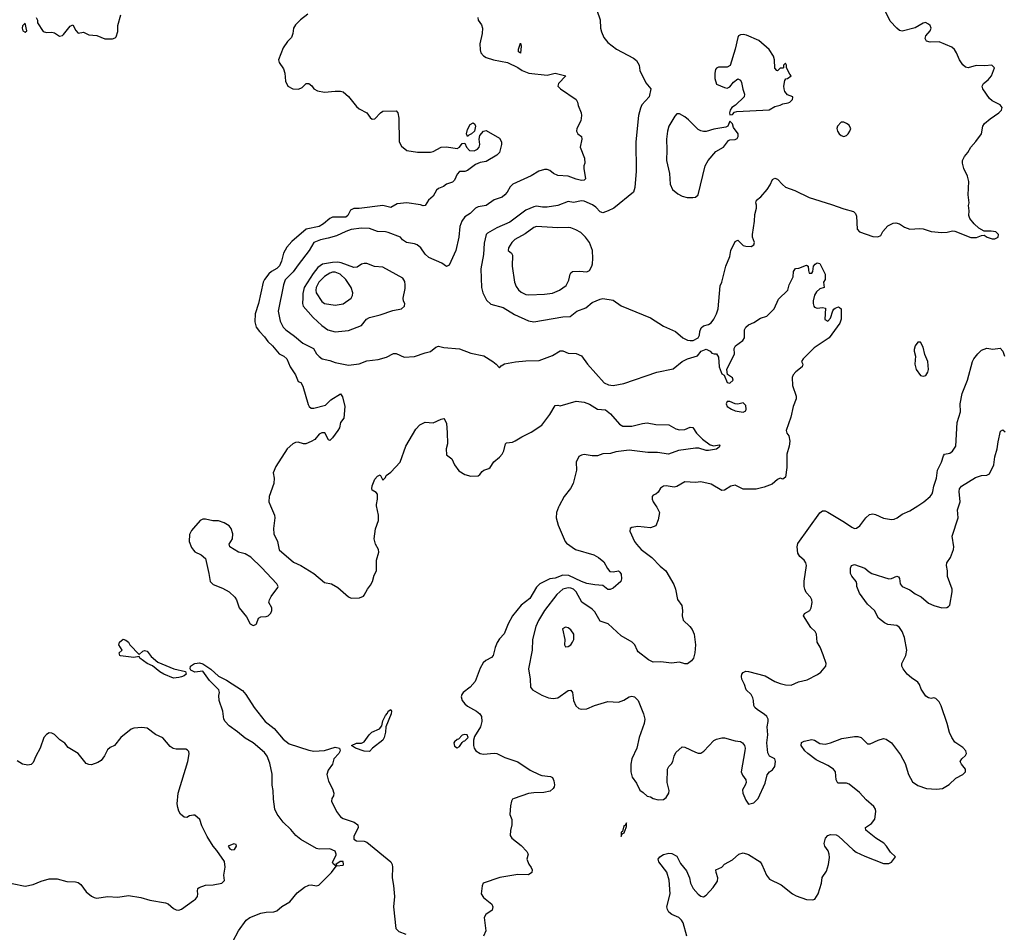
# Model space of a CAD drawing. Header units: inches. Extents: x 1384664 to 1536621, y 460766 to 646467.
# Tile 260 of 488: x 1478688 to 1486122, y 526778 to 533673. Entities that reach past the tile are written whole.
import ezdxf

# ---------------------------------------------------------------- set-up
doc = ezdxf.new("R2010")
doc.units = ezdxf.units.IN
doc.header["$MEASUREMENT"] = 0
for name, color, linetype in [('B4572', 7, 'Continuous'), ('B4573', 7, 'Continuous'), ('B4582', 7, 'Continuous'), ('B4583', 7, 'Continuous')]:
    doc.layers.add(name, color=color, linetype=linetype)

msp = doc.modelspace()

# ---------------------------------------------------------------- linework, layer by layer
at = {"layer": 'B4572', "color": 5}
for points, elevation in [([(1480000, 529832.4), (1479984.8, 529815.2), (1479970, 529784), (1479966.5, 529730), (1479985.4, 529685.4), (1480000, 529666.4)], 720), ([(1480000, 528748.4), (1479979.3, 528759.3), (1479974.5, 528770), (1479978.4, 528790), (1480000, 528804)], 680), ([(1480000, 527662.8), (1479970, 527659), (1479950, 527646), (1479930, 527649.4), (1479902.9, 527670), (1479890, 527694), (1479882, 527722), (1479878, 527750), (1479884.4, 527830), (1479956.8, 528070), (1479968, 528128), (1479964, 528144), (1479955.5, 528155.5), (1479941.7, 528161.7), (1479870, 528161), (1479846.1, 528166.1), (1479823, 528183), (1479770, 528248.2), (1479712.9, 528272.9), (1479650, 528320.5), (1479610, 528326.6), (1479550, 528320.4), (1479530, 528312.1), (1479452.4, 528250), (1479404.7, 528190), (1479370, 528174.5), (1479350, 528158), (1479328.4, 528111.6), (1479303.1, 528076.9), (1479278.7, 528061.3), (1479230, 528045), (1479210, 528045.2), (1479190, 528053.7), (1479130, 528129.8), (1479055.2, 528175.2), (1479030, 528206.6), (1478990, 528231.8), (1478950, 528272.3), (1478930, 528282.7), (1478910, 528285.2), (1478890, 528273.2), (1478870, 528249.2), (1478843.6, 528170), (1478809.5, 528110.5), (1478790, 528062.4), (1478773.6, 528046.4), (1478750, 528042.3), (1478709.3, 528049.3), (1478670, 528072.8)], 720), ([(1478630, 527147), (1478730, 527128.2), (1478790, 527140.4), (1478850, 527164.4), (1478910, 527182), (1478970, 527181.6), (1479043.4, 527163.4), (1479110, 527159.6), (1479130, 527154.3), (1479150, 527138.9), (1479190, 527084), (1479230, 527051.4), (1479250, 527040.8), (1479270, 527036.1), (1479350, 527049.1), (1479430, 527044.6), (1479510, 527056.5), (1479601.5, 527041.5), (1479670, 527020.5), (1479790, 527001.6), (1479810, 526993), (1479850, 526958), (1479870, 526947.7), (1479890, 526944.9), (1479910, 526953.4), (1480000, 527018.3)], 720)]:
    msp.add_lwpolyline(points, dxfattribs=dict(at, elevation=elevation))
at = {"layer": 'B4572', "color": 5, "elevation": 680}
msp.add_lwpolyline([(1479590, 528878), (1479617.5, 528902.5), (1479630, 528907.3), (1479650, 528902.8), (1479681.2, 528861.2), (1479730, 528819.1), (1479851, 528770), (1479941, 528750), (1479946, 528730), (1479930, 528715.6), (1479910, 528709.8), (1479890, 528702.4), (1479850, 528699.3), (1479776, 528730), (1479747.2, 528747.2), (1479691.8, 528791.8), (1479649.6, 528809.6), (1479596, 528850), (1479590, 528862), (1479550, 528854.5), (1479450, 528867), (1479445.2, 528870), (1479439, 528890), (1479462, 528910), (1479437.2, 528950), (1479442, 528970), (1479470, 528992), (1479490, 528986.8), (1479510, 528970.8), (1479520.7, 528950)], close=True, dxfattribs=at)
at = {"layer": 'B4573', "color": 5, "elevation": 720}
msp.add_lwpolyline([(1478730, 533646), (1478710, 533626), (1478706, 533610), (1478712, 533590), (1478730, 533578), (1478742, 533590)], close=True, dxfattribs=at)
msp.add_lwpolyline([(1478812, 533690), (1478822, 533670), (1478822, 533650), (1478864, 533584), (1478890, 533577.3), (1478930, 533578), (1478950, 533573.4), (1478988.2, 533548.2), (1479010, 533554), (1479018.7, 533561.3), (1479070, 533624.9), (1479090, 533634.9), (1479112.4, 533592.4), (1479130, 533570.8), (1479170, 533578.4), (1479210, 533559.3), (1479270, 533552.7), (1479330, 533528.2), (1479390, 533528.3), (1479410, 533537.1), (1479415.2, 533544.8), (1479430, 533584.7), (1479428.5, 533630), (1479450.5, 533709.5)], dxfattribs=at)
at = {"layer": 'B4582', "color": 5}
for points, elevation in [([(1480581.6, 530000), (1480612.4, 529930), (1480614.4, 529910), (1480604.9, 529830), (1480606.4, 529790), (1480633.4, 529730), (1480647.9, 529667.9), (1480754.9, 529574.9), (1480810.2, 529550.2), (1480910, 529488.5), (1480990, 529420.5), (1481042, 529410), (1481090, 529382.8), (1481170, 529313), (1481190, 529303), (1481254, 529306), (1481282.7, 529317.3), (1481290, 529324.7), (1481313.2, 529370), (1481338, 529402), (1481352.3, 529430), (1481363.9, 529476.1), (1481380.9, 529510), (1481382.4, 529590), (1481399.3, 529650), (1481396, 529670), (1481374, 529710), (1481365.1, 529750), (1481374, 529826), (1481397.2, 529890), (1481398, 529930), (1481383.3, 530000)], 720), ([(1482761.6, 530000), (1482756.4, 529990), (1482741.6, 529950), (1482738.4, 529910), (1482754.7, 529854.7), (1482806.4, 529730), (1482817.8, 529717.8), (1482884.9, 529670), (1483022.8, 529630), (1483059.1, 529610), (1483098.2, 529578.2), (1483126, 529526), (1483144.7, 529504.7), (1483170, 529501.5), (1483210, 529508.5), (1483220.6, 529500.6), (1483230, 529484.7), (1483231.6, 529450), (1483226.7, 529430), (1483170, 529379.5), (1483147.2, 529367.2), (1483130, 529369.4), (1483090, 529399.3), (1483030, 529403.5), (1482970, 529413.8), (1482930, 529427.9), (1482833.2, 529473.2), (1482790, 529476.9), (1482730, 529454), (1482690, 529447.8), (1482615.6, 529410), (1482590, 529386.6), (1482539.2, 529300.8), (1482473.6, 529250), (1482410.2, 529170), (1482376.9, 529110), (1482347, 529033), (1482310, 528995.6), (1482292, 528968), (1482277.3, 528930), (1482263.1, 528870), (1482250, 528855.6), (1482206.9, 528833.1), (1482186.8, 528813.2), (1482164.8, 528775.2), (1482127.2, 528672.8), (1482090, 528631.5), (1482037.3, 528590), (1482025.7, 528574.3), (1482022, 528558), (1482028.8, 528530), (1482050, 528503.7), (1482070, 528486.5), (1482137.1, 528450), (1482161.6, 528430), (1482174.9, 528410), (1482177.6, 528370), (1482168.2, 528330), (1482122.4, 528257.6), (1482114, 528230), (1482113.7, 528190), (1482119.5, 528170), (1482132.7, 528150), (1482164, 528130), (1482190, 528123.6), (1482270, 528131.6), (1482290, 528128.5), (1482350, 528100.3), (1482450, 528065.3), (1482543, 528003), (1482610, 527971.3), (1482630, 527963.2), (1482696.3, 527956.3), (1482710, 527947.3), (1482721.8, 527921.8), (1482726.7, 527893.3), (1482723.4, 527876.6), (1482716, 527864), (1482694.4, 527845.6), (1482646.4, 527833.6), (1482570, 527831.6), (1482530, 527826), (1482420.5, 527790), (1482410, 527783.5), (1482402, 527770), (1482393, 527733), (1482389, 527669), (1482404, 527630), (1482404.9, 527590), (1482392.8, 527547.2), (1482390.5, 527510), (1482403, 527490), (1482474.5, 527434.5), (1482516.3, 527390), (1482526.8, 527370), (1482517.3, 527330), (1482532.5, 527292.5), (1482550.8, 527269.2), (1482557.3, 527250), (1482554.8, 527230), (1482530, 527214), (1482450, 527214.3), (1482312.6, 527192.6), (1482187.4, 527150), (1482178.9, 527130), (1482173.4, 527070), (1482190, 527042), (1482252.7, 526990), (1482261.3, 526970), (1482254.4, 526945.6), (1482206.6, 526913.4), (1482194, 526890), (1482206.4, 526790), (1482190.5, 526750)], 720), ([(1483491.8, 530000), (1483498.8, 529990), (1483519.1, 529950), (1483510, 529895.3), (1483490.3, 529849.7), (1483450, 529834.5), (1483355.2, 529844.8), (1483310, 529837.2), (1483298, 529830), (1483296, 529810), (1483330, 529730.8), (1483345.3, 529710), (1483380.9, 529670), (1483461.7, 529610), (1483524.3, 529544.3), (1483567.3, 529510), (1483626.1, 529406.1), (1483639.6, 529370), (1483654, 529294), (1483688.7, 529248.7), (1483693.1, 529210), (1483690.3, 529170), (1483697.3, 529137.3), (1483748.6, 529088.6), (1483765.3, 529065.3), (1483780.5, 529030), (1483790.4, 528950), (1483786.7, 528890), (1483775.8, 528850), (1483761.6, 528830), (1483730, 528808), (1483710, 528808), (1483670, 528818.7), (1483610, 528812.8), (1483530, 528821.6), (1483470, 528819.5), (1483436.6, 528836.6), (1483358.6, 528898.6), (1483349.3, 528909.3), (1483332.7, 528950), (1483313.2, 528970), (1483230, 529019.5), (1483131.8, 529110), (1483070, 529129.7), (1483030, 529199.2), (1483010, 529219.3), (1482932.6, 529272.6), (1482888.7, 529350), (1482870, 529369.9), (1482850, 529378.7), (1482830, 529380.9), (1482790, 529371.7), (1482744.6, 529330), (1482650, 529209.8), (1482604.9, 529135.1), (1482586, 529090), (1482560.2, 528990), (1482556.5, 528910), (1482530.3, 528770), (1482542.4, 528690), (1482544.4, 528630), (1482560.4, 528610), (1482630.4, 528570), (1482682, 528550), (1482715.9, 528544.1), (1482750, 528550.3), (1482830, 528604.9), (1482850, 528607.7), (1482861.3, 528590), (1482870.3, 528530.3), (1482886, 528490), (1482910, 528470.5), (1482930, 528465.5), (1482970, 528467.6), (1483027.9, 528492.1), (1483130, 528521.1), (1483210, 528516.3), (1483250, 528532.4), (1483290, 528556.4), (1483310, 528561.6), (1483330, 528558), (1483358, 528530), (1483398.4, 528430), (1483408.2, 528390), (1483402.8, 528357.2), (1483364.9, 528250), (1483348.2, 528170), (1483310, 528088.7), (1483301.7, 528050), (1483302.4, 527990), (1483313.4, 527950), (1483344.1, 527904.1), (1483370, 527851.3), (1483395.3, 527835.3), (1483426.8, 527806.8), (1483450, 527802.8), (1483471, 527790), (1483510, 527779.5), (1483550, 527783.1), (1483570, 527796.3), (1483589.6, 527830), (1483591.1, 527850), (1483577, 527910), (1483579.5, 528010), (1483589.2, 528030), (1483610, 528050.8), (1483620.7, 528070), (1483629.6, 528110), (1483642.2, 528137.8), (1483690, 528180.7), (1483710, 528177.3), (1483790, 528139.5), (1483810, 528132.7), (1483830, 528132.7), (1483853.2, 528146.8), (1483930, 528228), (1483950, 528238.4), (1483990, 528248.2), (1484010, 528248.4), (1484090, 528224.4), (1484130, 528219.1), (1484146, 528210), (1484161, 528190), (1484166, 528170), (1484164, 528150), (1484134.9, 527990), (1484144.7, 527964.7), (1484170.8, 527930), (1484174, 527910), (1484166.8, 527890), (1484144.4, 527855.6), (1484147, 527830), (1484170, 527778), (1484190, 527746), (1484230, 527757.3), (1484262.7, 527790), (1484315.9, 527904.1), (1484331.5, 527968.5), (1484349.6, 527990.4), (1484373.1, 528006.9), (1484389.3, 528030), (1484394, 528070), (1484389, 528090), (1484349.6, 528109.6), (1484335.6, 528135.6), (1484329.4, 528210), (1484337.4, 528270), (1484331.2, 528330), (1484339.7, 528370), (1484338.9, 528390), (1484329.6, 528410), (1484310, 528427.8), (1484258.9, 528458.9), (1484238, 528478), (1484231.5, 528491.5), (1484229.7, 528530), (1484224.1, 528550), (1484210, 528575.1), (1484173.6, 528610), (1484160.9, 528650), (1484140.9, 528690), (1484138, 528710), (1484141.2, 528730), (1484150, 528741), (1484169.5, 528750.5), (1484190, 528747.7), (1484317.1, 528717.1), (1484390, 528674.4), (1484430, 528657.6), (1484471.4, 528648.6), (1484514.2, 528645.8), (1484568, 528670), (1484632.9, 528687.1), (1484712.9, 528727.1), (1484736.5, 528743.5), (1484775.3, 528790), (1484777.2, 528810), (1484754.7, 528874.7), (1484731.9, 528931.9), (1484709.2, 528970), (1484705.2, 529030), (1484694, 529050), (1484662.2, 529082.2), (1484607, 529170), (1484612.9, 529187.1), (1484654, 529210), (1484665.2, 529230), (1484672.7, 529270), (1484669.5, 529290), (1484658.4, 529310), (1484626.1, 529346.1), (1484615.6, 529370), (1484610.9, 529390.9), (1484611.7, 529431.7), (1484629.8, 529550), (1484624, 529570), (1484610, 529589.6), (1484577.8, 529617.8), (1484562.8, 529642.8), (1484557.6, 529690), (1484563.7, 529716.3), (1484730, 529946.8), (1484750, 529962.8), (1484770, 529962), (1484790, 529953.4), (1484916.8, 529876.8), (1484970, 529838.7), (1484990, 529830.4), (1485007.5, 529832.5), (1485031.3, 529848.7), (1485076.2, 529910), (1485105.7, 529934.3), (1485130, 529939.1), (1485150, 529935.8), (1485210, 529906.5), (1485270, 529896.4), (1485290, 529899.3), (1485313.2, 529910), (1485350, 529937.3), (1485410, 529961.6), (1485468.2, 530000)], 740), ([(1483725.8, 526750), (1483696.5, 526850), (1483686, 526870), (1483665.4, 526890), (1483613, 526913), (1483590, 526931.3), (1483578.8, 526950), (1483574.6, 526970), (1483599.6, 527070), (1483591.4, 527171.4), (1483574.1, 527234.1), (1483513.3, 527310), (1483508, 527330), (1483520.7, 527350), (1483550, 527367), (1483590, 527377.1), (1483612.7, 527372.7), (1483650, 527354.8), (1483677.3, 527297.3), (1483722, 527242), (1483744.9, 527190), (1483754, 527150), (1483773.8, 527110), (1483810, 527065.8), (1483830, 527051.7), (1483850, 527045.3), (1483870, 527058), (1483924, 527116), (1483956.2, 527163.8), (1483959.7, 527190), (1483945.6, 527230), (1483945.2, 527250), (1483990, 527270.5), (1484010, 527292.7), (1484070, 527327.2), (1484116.9, 527370), (1484150, 527379.3), (1484190, 527366.5), (1484277.8, 527310), (1484291.3, 527290), (1484326.3, 527210), (1484350, 527180.1), (1484438.3, 527138.3), (1484522, 527070), (1484550, 527055.3), (1484630, 527025.4), (1484676.3, 527023.7), (1484691.6, 527030), (1484716.9, 527070), (1484742.2, 527150), (1484746.3, 527193.7), (1484780.4, 527239.6), (1484796, 527290), (1484802.7, 527342.7), (1484799.7, 527370), (1484793.4, 527393.4), (1484766, 527430), (1484762, 527450), (1484772.3, 527490), (1484790, 527510.7), (1484810, 527516.3), (1484853.8, 527513.8), (1484870, 527504.9), (1484980.9, 527400.9), (1485004.8, 527384.8), (1485070, 527353.8), (1485210, 527298.4), (1485250, 527297.3), (1485270, 527307.3), (1485301.2, 527350), (1485264, 527384), (1485233.3, 527430), (1485211.8, 527451.8), (1485152, 527490), (1485076, 527550), (1485074, 527570), (1485119.3, 527600.7), (1485145.8, 527634.2), (1485153, 527690), (1485149.6, 527710), (1485136.9, 527730), (1485078.7, 527778.7), (1485030, 527835.4), (1484950, 527898.9), (1484930, 527905.7), (1484865.1, 527905.1), (1484852.8, 527930), (1484847.1, 527990), (1484831.6, 528010), (1484790, 528037.5), (1484701.5, 528081.5), (1484638.5, 528130), (1484616, 528150), (1484588.3, 528190), (1484590, 528213.4), (1484610, 528223), (1484670, 528234.4), (1484690, 528230.4), (1484730, 528204.2), (1484770, 528200.3), (1484809.8, 528210.2), (1484896.5, 528243.5), (1484990, 528258.3), (1485016.9, 528256.9), (1485040.4, 528250), (1485090, 528203.1), (1485110, 528203.1), (1485170, 528230.4), (1485210, 528243), (1485230, 528237.1), (1485270.2, 528210.2), (1485339.5, 528119.5), (1485373.8, 528053.8), (1485398.3, 527970), (1485430, 527916.5), (1485470, 527887.5), (1485534.4, 527865.6), (1485610, 527859.7), (1485655, 527865), (1485705.6, 527894.4), (1485756.6, 527943.4), (1485809, 527970), (1485829.2, 527990), (1485829.4, 528010), (1485798.4, 528050), (1485789.5, 528070), (1485800.9, 528090), (1485830, 528114.8), (1485837.6, 528130), (1485833, 528150), (1485810, 528175.1), (1485750, 528214.5), (1485725.4, 528250), (1485707.4, 528287.4), (1485690, 528357.2), (1485645.6, 528490), (1485630, 528519.3), (1485604.1, 528544.1), (1485590, 528549.3), (1485570, 528546), (1485549.3, 528549.3), (1485530, 528562), (1485494.2, 528614.2), (1485482.7, 528650), (1485470, 528668), (1485421.2, 528701.2), (1485389.9, 528729.9), (1485358.9, 528770), (1485349.6, 528790), (1485349.6, 528810), (1485378.5, 528870), (1485386.2, 528910), (1485370, 529005.2), (1485350, 529051.8), (1485330, 529081.6), (1485310, 529097.4), (1485244.1, 529104.1), (1485216.9, 529116.9), (1485171.2, 529151.2), (1485141.6, 529210), (1485090, 529258.7), (1485030, 529341.2), (1485009.5, 529390), (1485009.3, 529410), (1485002.7, 529430), (1484970, 529468.7), (1484961.2, 529490), (1484961.2, 529530), (1484969, 529550), (1484990, 529557.3), (1485070, 529530.7), (1485101.5, 529501.5), (1485122.8, 529490), (1485250, 529449.1), (1485270, 529450.3), (1485310, 529468.4), (1485323.4, 529463.4), (1485330, 529451.3), (1485335.9, 529410), (1485350, 529390.3), (1485410, 529365.6), (1485450, 529334.5), (1485493.7, 529313.7), (1485550, 529265.9), (1485590, 529247.9), (1485650, 529230.2), (1485688.3, 529231.7), (1485700.5, 529239.5), (1485710, 529251.3), (1485729.7, 529350.3), (1485728.5, 529370), (1485694, 529466), (1485694.5, 529510), (1485686.6, 529550), (1485687.6, 529570), (1485715.6, 529610), (1485738.7, 529670), (1485740.4, 529690), (1485728.7, 529771.3), (1485774.6, 529910), (1485768.4, 529970), (1485779.1, 530000)], 720), ([(1480000, 529666.4), (1480010, 529653.4), (1480058, 529630), (1480090, 529602), (1480117.3, 529490), (1480125.5, 529430), (1480130, 529424.2), (1480150, 529407), (1480219.4, 529379.4), (1480270.2, 529350), (1480311.5, 529310), (1480325.7, 529290), (1480346.4, 529230), (1480401.4, 529161.4), (1480427.3, 529110), (1480450, 529097.3), (1480470, 529104), (1480476, 529110), (1480490, 529150.8), (1480510, 529163), (1480550, 529164.6), (1480565.2, 529170), (1480583.5, 529190), (1480592.2, 529210), (1480591.1, 529230), (1480569.7, 529269.7), (1480573, 529290), (1480585.7, 529314.3), (1480636.9, 529383.1), (1480639.5, 529390), (1480629.6, 529410), (1480513.7, 529533.7), (1480432.2, 529612.2), (1480390, 529636.9), (1480339, 529650), (1480275.3, 529690), (1480268.7, 529710), (1480294, 529750), (1480298, 529790), (1480285.1, 529830), (1480269.5, 529850), (1480232.5, 529872.5), (1480190, 529887.3), (1480147.2, 529887.2), (1480090, 529899.3), (1480070, 529899), (1480050, 529889.2), (1480000, 529832.4)], 720), ([(1480000, 528804), (1480009.3, 528810), (1480046.7, 528813.3), (1480070, 528806.9), (1480130, 528766.7), (1480190, 528713.4), (1480250, 528683.8), (1480370, 528604.7), (1480396.4, 528576.4), (1480457.4, 528477.4), (1480541.2, 528370), (1480610, 528317.7), (1480677.2, 528237.2), (1480723.4, 528203.4), (1480870, 528154.4), (1480910, 528148.2), (1480988.3, 528151.7), (1481070, 528177.3), (1481102, 528170), (1481107.2, 528150), (1481098.9, 528130), (1481059.6, 528090), (1481049, 528050), (1481017.5, 528002.5), (1481007.7, 527970), (1481019.2, 527919.2), (1481050, 527862.8), (1481060.5, 527830), (1481056.3, 527810), (1481044, 527790), (1481043, 527770), (1481079.6, 527690), (1481110, 527650.3), (1481130, 527638.6), (1481213.4, 527610), (1481241.3, 527590), (1481242.6, 527570), (1481210, 527501.2), (1481210, 527482), (1481230, 527468.9), (1481290, 527466.7), (1481310, 527458.8), (1481491.4, 527310), (1481500.7, 527290), (1481503.5, 527270), (1481501.4, 527190), (1481511.1, 527131.1), (1481517.2, 527050), (1481509.4, 526970), (1481527.9, 526807.9), (1481550, 526783.5), (1481604.7, 526764.7)], 680), ([(1480297.2, 526710), (1480341, 526790), (1480398.4, 526870), (1480425.1, 526890), (1480510, 526922.8), (1480550, 526930.7), (1480606.8, 526933.2), (1480630, 526940.8), (1480666.6, 526973.4), (1480728, 527010), (1480782.5, 527077.5), (1480839.6, 527120.4), (1480870, 527135.3), (1480890, 527137), (1480929.3, 527130.7), (1480945.6, 527134.4), (1481042.7, 527230), (1481078, 527278), (1481055.3, 527295.3), (1481049.1, 527309.1), (1481077.4, 527362.6), (1481078.7, 527370), (1481070, 527391), (1481030, 527408.3), (1480950, 527407.2), (1480930, 527411.1), (1480810, 527479.3), (1480773.1, 527510), (1480736.1, 527556.1), (1480676.9, 527610), (1480631, 527671), (1480613.9, 527710), (1480604.4, 527784.4), (1480601.4, 527850), (1480594.6, 527890), (1480593.8, 527973.8), (1480576.2, 528056.2), (1480557.4, 528110), (1480536.6, 528136.6), (1480450.7, 528210.7), (1480390, 528244.2), (1480333.6, 528293.6), (1480270, 528339.3), (1480239.3, 528370), (1480228.2, 528390), (1480222, 528450), (1480194, 528530), (1480191.5, 528568.5), (1480197.6, 528590), (1480191.1, 528610), (1480121.1, 528681.1), (1480071.7, 528751.7), (1480010, 528743.1), (1480000, 528748.4)], 680), ([(1480000, 527018.3), (1480016.2, 527030), (1480029.6, 527050), (1480034, 527070), (1480029.5, 527090.5), (1480032.7, 527110), (1480042.8, 527117.2), (1480090, 527133.6), (1480150, 527138), (1480213.2, 527150), (1480233.6, 527170), (1480229.6, 527210), (1480240.4, 527270), (1480233.7, 527313.7), (1480177.6, 527397.6), (1480149.8, 527429.8), (1480103.3, 527503.3), (1480063.1, 527583.1), (1480047, 527630), (1480010, 527664), (1480000, 527662.8)], 720)]:
    msp.add_lwpolyline(points, dxfattribs=dict(at, elevation=elevation))
for points, elevation in [([(1482810, 529084.7), (1482787.6, 529070), (1482804.6, 528990), (1482800.7, 528950), (1482810, 528936), (1482830, 528937.3), (1482850, 528950.7), (1482862.9, 528970), (1482871.3, 528990), (1482872.6, 529030), (1482850, 529063), (1482830, 529078.3)], 760), ([(1481330, 528144), (1481290, 528146.9), (1481224, 528170), (1481194, 528190), (1481230, 528207.7), (1481270, 528208.7), (1481290, 528218.4), (1481325.6, 528270), (1481347.3, 528290), (1481404.2, 528315.8), (1481421.5, 528338.5), (1481430, 528376), (1481450, 528416.3), (1481465.1, 528434.9), (1481469.7, 528450), (1481490, 528461), (1481495.5, 528450), (1481492.4, 528430), (1481451.3, 528330), (1481451, 528291), (1481440.7, 528250), (1481430, 528229.3), (1481351, 528170)], 680), ([(1482050, 528272.3), (1482030, 528268), (1482002, 528238), (1481990, 528235.3), (1481970, 528218), (1481966, 528210), (1481970, 528186), (1481990, 528172), (1482010, 528182), (1482028, 528212), (1482038, 528222), (1482050, 528224.7), (1482075.3, 528250), (1482066, 528270)], 720), ([(1483270, 527606), (1483258, 527582), (1483250, 527582), (1483238.8, 527541.2), (1483230, 527535.3), (1483230, 527502), (1483238, 527522), (1483252.7, 527530), (1483268, 527570), (1483266, 527574), (1483270, 527574)], 740), ([(1480306, 527446), (1480262, 527430), (1480274, 527410), (1480290, 527402), (1480310, 527404.7), (1480326, 527430), (1480322, 527442)], 720), ([(1481130, 527314), (1481107.1, 527312.9), (1481074, 527290), (1481082, 527282), (1481130, 527284.9), (1481134, 527290)], 680)]:
    msp.add_lwpolyline(points, close=True, dxfattribs=dict(at, elevation=elevation))
at = {"layer": 'B4583', "color": 5}
for points, elevation in [([(1480864.5, 533715.5), (1480807.1, 533672.9), (1480770, 533635.3), (1480756, 533610), (1480750.9, 533569.1), (1480741.4, 533538.6), (1480710, 533509), (1480678.4, 533461.6), (1480642.8, 533370), (1480646.8, 533350), (1480680.9, 533300.9), (1480688.7, 533270), (1480694, 533210), (1480712.7, 533170), (1480750, 533150.3), (1480792.8, 533147.2), (1480819.7, 533160.3), (1480850, 533191.3), (1480870, 533191.3), (1480893.2, 533173.2), (1480910, 533151.3), (1480936, 533136), (1480990, 533126.8), (1481070, 533133.4), (1481110, 533133), (1481130, 533127.7), (1481170, 533093.4), (1481230, 533016.3), (1481250, 532999.1), (1481310, 532970.7), (1481333.7, 532933.7), (1481350, 532921), (1481370, 532924.9), (1481411.3, 532970), (1481430, 532981.2), (1481530, 532985.7), (1481542, 532970), (1481550.2, 532930), (1481553.4, 532750), (1481570, 532716.9), (1481610, 532686), (1481691.5, 532671.5), (1481790, 532671.3), (1481810, 532677), (1481870, 532711), (1481910, 532712.7), (1481990, 532701.1), (1482010, 532710.3), (1482030, 532737.4), (1482050, 532740.7), (1482062.6, 532710), (1482085.3, 532685.3), (1482118.5, 532681.5), (1482145.6, 532694.4), (1482158, 532710), (1482163.4, 532730), (1482158.5, 532770), (1482161.7, 532798.3), (1482189.5, 532830.5), (1482210, 532837.3), (1482310, 532778), (1482324.7, 532750), (1482326, 532730), (1482310.4, 532670), (1482291.4, 532648.6), (1482210, 532601.6), (1482165.5, 532594.5), (1482130, 532579.6), (1482070, 532533.3), (1482050, 532525.1), (1482010, 532525.1), (1481990, 532505.1), (1481970, 532462), (1481954.7, 532445.3), (1481910, 532429.5), (1481887.5, 532412.5), (1481850, 532396.9), (1481834.9, 532385.1), (1481810, 532340.9), (1481774, 532310), (1481750, 532268.7), (1481733.7, 532266.3), (1481713.6, 532273.6), (1481610, 532289.8), (1481539.2, 532280.8), (1481490, 532255.1), (1481428.7, 532268.7), (1481250, 532246.3), (1481210, 532247.8), (1481186.4, 532233.6), (1481166.4, 532193.6), (1481150, 532182), (1481050, 532180.7), (1481030, 532172.3), (1480982, 532130), (1480950, 532111.8), (1480850, 532091.5), (1480742.9, 531997.1), (1480706.1, 531953.9), (1480678.8, 531910), (1480665.6, 531850), (1480650, 531813), (1480630, 531793.3), (1480590, 531769.7), (1480570, 531752.1), (1480535.5, 531710), (1480526.9, 531690), (1480491.5, 531528.5), (1480464.7, 531450), (1480463.3, 531390), (1480473.6, 531350), (1480497.5, 531317.5), (1480537.3, 531277.3), (1480562.4, 531242.4), (1480596.5, 531210), (1480646, 531150), (1480681.3, 531130), (1480704.6, 531110), (1480730.2, 531050), (1480770.5, 530990), (1480790, 530941), (1480810, 530931), (1480824.9, 530904.9), (1480865.5, 530765.5), (1480874, 530750), (1480890, 530738), (1480910, 530737.1), (1480998, 530762), (1481038, 530802), (1481110, 530847.3), (1481124.2, 530824.2), (1481142, 530750), (1481136.3, 530663.7), (1481110.7, 530630), (1481101.6, 530590), (1481090.6, 530570), (1481050, 530513.2), (1481030, 530495.3), (1481020.2, 530500.2), (1480991.6, 530551.6), (1480970, 530553.2), (1480950, 530542), (1480917.5, 530502.5), (1480890, 530486), (1480849.1, 530469.1), (1480830, 530469), (1480790, 530481.2), (1480770, 530479), (1480750, 530469.2), (1480708.8, 530431.2), (1480622, 530298), (1480601, 530250), (1480610.3, 530210), (1480608, 530170), (1480570.7, 530070), (1480568.4, 530030), (1480581.6, 530000)], 720), ([(1483045.5, 533745.5), (1483070, 533672), (1483074, 533610), (1483080.6, 533580.6), (1483098, 533538), (1483130, 533500.4), (1483194.9, 533450), (1483322.4, 533382.4), (1483345.2, 533365.2), (1483364.7, 533330), (1483370.8, 533290), (1483416.1, 533196.1), (1483453.4, 533150), (1483440.7, 533090), (1483384.9, 533030), (1483374.2, 533005.8), (1483360.4, 532950), (1483340.9, 532750), (1483343.5, 532530), (1483333.4, 532406.6), (1483322, 532370), (1483174.9, 532250), (1483132.1, 532227.9), (1483090, 532215.1), (1483070, 532220.4), (1483037.1, 532257.1), (1483013.5, 532273.5), (1482950, 532302), (1482930, 532304.4), (1482870, 532291.7), (1482830, 532299.2), (1482750, 532270.4), (1482670, 532255.6), (1482635.8, 532255.8), (1482590, 532263.8), (1482570, 532260.3), (1482510, 532235.3), (1482390, 532142.8), (1482290, 532099.8), (1482219.9, 532060.1), (1482210.3, 532049.7), (1482196.2, 531983.8), (1482190, 531899.3), (1482170.7, 531790), (1482173.7, 531650), (1482183.8, 531610), (1482213.9, 531553.9), (1482244.7, 531524.7), (1482339.2, 531499.2), (1482425.3, 531445.3), (1482530, 531398.3), (1482570, 531391.2), (1482790, 531428.1), (1482844, 531430), (1482894, 531470), (1482962.8, 531497.2), (1483010, 531536.1), (1483070, 531562.3), (1483090, 531566.5), (1483170, 531554), (1483230, 531510.3), (1483450, 531421.5), (1483550, 531358.4), (1483638.6, 531318.6), (1483694.8, 531270), (1483730, 531252.4), (1483750, 531248.3), (1483774, 531250), (1483811.6, 531270), (1483821.6, 531290), (1483823.6, 531316.4), (1483833.6, 531346.4), (1483850, 531359.1), (1483890, 531370.8), (1483910, 531384), (1483930, 531411.3), (1483949.2, 531450), (1483960.9, 531490), (1483977.2, 531662.8), (1483990, 531691), (1484020.9, 531810), (1484050, 531884.9), (1484058.2, 531930), (1484090, 531997.3), (1484110, 532007.7), (1484150, 531967.7), (1484170, 531962), (1484210, 531960.7), (1484230, 531972), (1484235.1, 531990), (1484222, 532030), (1484221.6, 532050), (1484236.3, 532150), (1484239.1, 532200.9), (1484251.5, 532250), (1484251.7, 532271.7), (1484245.2, 532290), (1484252, 532310), (1484285.1, 532334.9), (1484330.9, 532390), (1484354.2, 532425.8), (1484373.1, 532466.9), (1484390, 532477.1), (1484410, 532468), (1484446.9, 532426.9), (1484469.2, 532409.2), (1484541.8, 532381.8), (1484648.4, 532330), (1484818.2, 532278.2), (1484910, 532244), (1484984, 532224), (1484998.9, 532210), (1485006.8, 532190), (1485010.8, 532090), (1485030, 532070.8), (1485130, 532036), (1485168.4, 532031.6), (1485190, 532042), (1485206.3, 532073.7), (1485243.6, 532116.4), (1485284.2, 532135.8), (1485302.7, 532137.3), (1485330, 532130.3), (1485370, 532104.6), (1485410, 532091.6), (1485484.5, 532095.5), (1485510, 532092.2), (1485570, 532073.7), (1485650, 532065.5), (1485690, 532068), (1485730, 532077.6), (1485750, 532075.3), (1485870, 532028), (1485912.5, 532027.5), (1485950, 532042), (1485970, 532044.7), (1485992, 532030), (1486030, 532018), (1486050, 532017.3), (1486077.2, 532030), (1486079, 532050), (1486058, 532070), (1486023.5, 532076.5), (1485970, 532075.3), (1485930, 532097.2), (1485894, 532130), (1485862, 532170), (1485854.6, 532194.6), (1485857.2, 532230), (1485853.2, 532270), (1485858, 532290), (1485849.5, 532350), (1485854.3, 532450), (1485845.1, 532490), (1485816.9, 532550), (1485806.3, 532590), (1485807.8, 532610), (1485821.1, 532638.9), (1485846, 532670), (1485869, 532710), (1485907.3, 532752.7), (1485949.5, 532810.5), (1485960.4, 532870), (1485973.5, 532890), (1486014.8, 532925.2), (1486080.5, 532970), (1486100.9, 532990), (1486105.6, 533010), (1486092, 533030), (1486030, 533061), (1486010, 533078), (1485961.4, 533150), (1485956.2, 533170), (1485964.8, 533190), (1486001.4, 533218.6), (1486024.7, 533250), (1486049, 533310), (1486029.2, 533329.2), (1485975.3, 533324.7), (1485910, 533327.6), (1485850, 533309.8), (1485830, 533314.7), (1485810, 533331.3), (1485784.8, 533370), (1485762.6, 533422.6), (1485747, 533447), (1485725.7, 533465.7), (1485630, 533506.3), (1485563.5, 533503.5), (1485535.3, 533510), (1485524, 533530), (1485529.3, 533550), (1485563.6, 533590), (1485571.2, 533610), (1485561.3, 533630), (1485550, 533640.5), (1485527.5, 533652.5), (1485510, 533647.6), (1485450, 533612), (1485350, 533587.6), (1485331.9, 533591.9), (1485310, 533609.4), (1485261.7, 533661.7), (1485228, 533730)], 760), ([(1482146.8, 533690), (1482150.8, 533670), (1482174.3, 533634.3), (1482181.5, 533610), (1482179.2, 533570), (1482162.4, 533490), (1482164.5, 533444.5), (1482170, 533422.8), (1482190, 533399.1), (1482210, 533386.4), (1482264.7, 533370), (1482370.3, 533350.3), (1482450, 533313), (1482482.8, 533290), (1482531.3, 533270), (1482670, 533254.9), (1482730, 533268.2), (1482810.8, 533250), (1482756, 533190), (1482751.3, 533170), (1482770.8, 533150), (1482890.3, 533070), (1482899.5, 533050), (1482904, 533024), (1482928, 532970), (1482930.3, 532950), (1482924.4, 532910), (1482894, 532850), (1482891, 532830), (1482902, 532810), (1482930.6, 532790.6), (1482932.4, 532770), (1482921.1, 532710), (1482952.4, 532627.6), (1482954, 532590), (1482947.2, 532570), (1482947.4, 532550), (1482960.5, 532470), (1482950, 532460.7), (1482930, 532458.9), (1482888.7, 532468.7), (1482830, 532491.8), (1482750, 532496.4), (1482718.4, 532510), (1482690, 532533.7), (1482670, 532540.3), (1482650, 532540.6), (1482608.7, 532530), (1482550, 532493.7), (1482412.4, 532430), (1482390.3, 532409.7), (1482368.7, 532370), (1482352, 532350), (1482330, 532331.3), (1482270, 532312.2), (1482210, 532268.9), (1482150, 532258.3), (1482130.5, 532249.5), (1482090, 532209.7), (1482050, 532184.2), (1482026.7, 532150), (1482010.2, 532110), (1482003.9, 532030), (1481981.3, 531930), (1481930, 531818), (1481910, 531809.4), (1481874.5, 531834.5), (1481776.1, 531876.1), (1481750, 531902.7), (1481716.9, 531950), (1481690, 531972.6), (1481670, 531980.4), (1481609.2, 531990), (1481579.3, 532010), (1481564, 532030), (1481470, 532064.7), (1481449.7, 532069.7), (1481390, 532072.8), (1481330, 532096.2), (1481270, 532098.5), (1481190, 532087.4), (1481150, 532074.1), (1481079.1, 532040.9), (1481018.4, 532021.6), (1480959.5, 532010), (1480910, 531990.4), (1480874.9, 531930), (1480790, 531822.3), (1480752.5, 531767.5), (1480692.9, 531707.1), (1480681, 531670), (1480639.3, 531470), (1480654.9, 531394.9), (1480677.3, 531350), (1480696.9, 531330), (1480763.5, 531283.5), (1480826.7, 531230), (1480907.2, 531190), (1480928.6, 531148.6), (1480948, 531128), (1480972.1, 531112.1), (1481030, 531098), (1481070, 531082.8), (1481170, 531063.5), (1481250, 531072.3), (1481310, 531094.7), (1481394.1, 531105.9), (1481456.6, 531123.4), (1481510, 531150.4), (1481530, 531152.4), (1481590, 531124.4), (1481670, 531128.2), (1481750, 531157.1), (1481790, 531166.4), (1481830, 531198.8), (1481850, 531206.8), (1481890, 531196), (1482010, 531185.5), (1482094.1, 531154.1), (1482193.3, 531133.3), (1482261, 531090), (1482286, 531070), (1482310, 531042), (1482322.7, 531057.3), (1482347.9, 531072.1), (1482432.4, 531087.6), (1482510, 531095.6), (1482610, 531098), (1482710, 531135.3), (1482770, 531171.8), (1482790, 531170.3), (1482830, 531154), (1482890, 531150.3), (1482930, 531134.4), (1482974.9, 531070), (1483100.7, 530930), (1483134.2, 530914.2), (1483169.2, 530909.2), (1483250, 530923.5), (1483499.6, 531010), (1483623.3, 531036.7), (1483690, 531091.7), (1483730, 531111), (1483805.3, 531134.7), (1483834, 531170), (1483870, 531182.9), (1483901.3, 531170), (1483912.8, 531152.8), (1483931.6, 531148.4), (1483950.4, 531150), (1483963.6, 531123.6), (1483969, 531050), (1483984.4, 531010), (1483990, 530998.8), (1484006.8, 530986.8), (1484030, 530932), (1484050, 530926.8), (1484074, 530950), (1484070, 530968), (1484032.7, 530992.7), (1484026.6, 531030), (1484085.6, 531150), (1484082.4, 531190), (1484091.5, 531210), (1484147.3, 531250), (1484161.6, 531270), (1484159.5, 531330), (1484170, 531350.7), (1484191.4, 531368.6), (1484230, 531386.4), (1484280.8, 531419.2), (1484330, 531433.4), (1484384, 531490), (1484418, 531562), (1484487.3, 531630), (1484496.9, 531670), (1484528, 531730), (1484530, 531772), (1484546, 531794), (1484570, 531794.8), (1484630, 531818), (1484642, 531810), (1484642.8, 531777.2), (1484650, 531758), (1484670, 531758), (1484676, 531770), (1484682, 531810), (1484693.6, 531826.4), (1484710, 531836), (1484730, 531831), (1484770, 531751), (1484770.7, 531709.3), (1484758, 531690), (1484762, 531650), (1484730, 531641), (1484703.1, 531616.9), (1484688.8, 531591.2), (1484678.1, 531550), (1484678, 531530), (1484684.1, 531510), (1484690, 531502.5), (1484710, 531495), (1484750, 531499.6), (1484773.4, 531493.4), (1484767.7, 531407.7), (1484790, 531396), (1484810, 531418), (1484826.8, 531473.2), (1484834.5, 531485.5), (1484845.6, 531494.4), (1484870, 531502.8), (1484879.1, 531499.1), (1484890.4, 531490), (1484890.2, 531410), (1484879.4, 531380.6), (1484801, 531270), (1484686.7, 531193.3), (1484604, 531110), (1484591, 531090), (1484601, 531070), (1484596.3, 531050), (1484548.4, 531011.6), (1484528.9, 530990), (1484519.5, 530970), (1484522.8, 530910), (1484550.4, 530830), (1484550.4, 530810), (1484529, 530750), (1484510.3, 530669.7), (1484474.8, 530570), (1484481, 530550), (1484494.8, 530530), (1484504, 530490), (1484499.1, 530450), (1484480.3, 530390), (1484481.3, 530290), (1484470, 530218), (1484450, 530202), (1484430, 530208.7), (1484410, 530199), (1484370, 530165.1), (1484310, 530141.6), (1484250, 530127), (1484150, 530127.6), (1484090, 530157), (1484058, 530150), (1484010, 530118), (1483990, 530115.1), (1483910, 530164.7), (1483830, 530182.9), (1483790, 530176.2), (1483710, 530181.6), (1483650, 530147.6), (1483630, 530141.6), (1483570, 530152.8), (1483550, 530149.4), (1483526.6, 530133.4), (1483510, 530104), (1483490, 530089.2), (1483470, 530082), (1483462.8, 530070), (1483462.8, 530050), (1483470.8, 530030), (1483491.8, 530000)], 740), ([(1485468.2, 530000), (1485513.6, 530030), (1485562, 530070), (1485576.8, 530090), (1485583.5, 530110), (1485590.6, 530150), (1485609.8, 530210), (1485617.2, 530270), (1485647.9, 530330), (1485662.3, 530377.7), (1485670, 530390.3), (1485710, 530399.6), (1485730, 530412.9), (1485757.2, 530450), (1485766.3, 530630), (1485790.8, 530710), (1485789.7, 530770), (1485803.1, 530850), (1485844.8, 530950), (1485881.7, 531090), (1485891.3, 531110), (1485921.3, 531150), (1485950, 531177.6), (1485990, 531190.4), (1486036.2, 531183.8), (1486090, 531190.8), (1486110.4, 531170), (1486123.8, 531130)], 740), ([(1481383.3, 530000), (1481381.2, 530010), (1481389.2, 530050), (1481388.7, 530088.7), (1481380.4, 530100.4), (1481350, 530118), (1481346.6, 530130), (1481350, 530151.3), (1481370, 530201), (1481390, 530224.7), (1481410, 530234), (1481430, 530194), (1481450, 530214), (1481455.3, 530230), (1481490, 530254.8), (1481560.9, 530330), (1481603.7, 530450), (1481680.1, 530579.9), (1481710, 530613.4), (1481750, 530633.4), (1481810, 530627.3), (1481870, 530655.5), (1481890, 530659.1), (1481899.1, 530650), (1481910, 530622), (1481914.8, 530554.8), (1481917.4, 530470), (1481908.2, 530430), (1481910, 530386), (1481950, 530354.8), (1481970.5, 530310), (1482004.8, 530264.8), (1482050, 530238), (1482095.1, 530224.9), (1482150, 530227.3), (1482163.2, 530236.8), (1482179.5, 530260.5), (1482191.3, 530268.7), (1482230, 530281.7), (1482239.7, 530290), (1482267.4, 530332.6), (1482311.9, 530368.1), (1482329.8, 530390.2), (1482342.9, 530417.1), (1482357.2, 530470), (1482364.7, 530475.3), (1482410, 530480.9), (1482430, 530490.3), (1482478.6, 530521.4), (1482550, 530556.9), (1482630.6, 530609.4), (1482691.5, 530690), (1482730, 530758.8), (1482750, 530761), (1482770, 530754.8), (1482890, 530790.6), (1482950, 530784), (1482990, 530768.2), (1483050, 530730.4), (1483110, 530725.3), (1483150, 530696.6), (1483217, 530617), (1483242.8, 530602.8), (1483310, 530602.6), (1483390, 530623.6), (1483426.9, 530626.9), (1483490, 530614.9), (1483590, 530611.7), (1483642.8, 530582.8), (1483670, 530573.8), (1483710, 530577.3), (1483750, 530595.3), (1483770, 530593.4), (1483799.5, 530550), (1483844.6, 530504.6), (1483900.7, 530460.7), (1483930, 530453.4), (1483970, 530462), (1483974.4, 530454.4), (1483970, 530444), (1483950.4, 530429.6), (1483890, 530419.3), (1483870, 530419.5), (1483815.1, 530435.1), (1483790, 530436), (1483662, 530418), (1483588, 530392), (1483503.1, 530403.1), (1483430, 530404.5), (1483290, 530419.8), (1483190, 530408.7), (1483150, 530395.5), (1483090, 530393.1), (1483050, 530378), (1483010, 530377.6), (1482950, 530388.5), (1482930, 530384.4), (1482910, 530372.6), (1482890.3, 530330), (1482892.3, 530270), (1482867.9, 530170), (1482847.7, 530132.3), (1482798, 530070), (1482761.6, 530000)], 720), ([(1485779.1, 530000), (1485789.8, 530030), (1485780.5, 530110), (1485784.7, 530130), (1485798, 530150), (1485905.4, 530214.6), (1485950, 530230.4), (1485990, 530232), (1486010, 530243.1), (1486043.2, 530310), (1486051.7, 530370), (1486069.2, 530430), (1486075, 530485), (1486094.8, 530565.2), (1486110, 530574), (1486130, 530560.5)], 720)]:
    msp.add_lwpolyline(points, dxfattribs=dict(at, elevation=elevation))
for points, elevation in [([(1482470, 533421.2), (1482455.3, 533430), (1482455.3, 533450), (1482470, 533496), (1482473.4, 533473.4)], 740), ([(1484150, 533560.5), (1484130, 533559.6), (1484116.3, 533550), (1484110, 533539), (1484090.3, 533449.7), (1484052.8, 533327.2), (1484030, 533314), (1483964.3, 533315.7), (1483950, 533308), (1483942.7, 533297.3), (1483935.5, 533270), (1483935.6, 533230), (1483950, 533186.8), (1484010, 533160.7), (1484030, 533156), (1484050, 533166), (1484078.6, 533201.4), (1484110, 533226), (1484130, 533216), (1484138.8, 533198.8), (1484148.1, 533148.1), (1484161, 533110), (1484158, 533090), (1484092.8, 533027.2), (1484066, 533010), (1484051.3, 532990), (1484046.8, 532970), (1484050, 532954), (1484070, 532958), (1484086, 532974), (1484101.6, 532978.4), (1484347.8, 532992.2), (1484390, 533016.3), (1484430, 533026.8), (1484450, 533038), (1484490, 533044), (1484502, 533050), (1484522, 533070), (1484526, 533086), (1484526, 533090), (1484485.6, 533105.6), (1484464, 533130), (1484459, 533150), (1484457.2, 533170), (1484465.2, 533214.8), (1484473.6, 533226.4), (1484486, 533230), (1484514, 533250), (1484502, 533262), (1484478, 533310), (1484478, 533330), (1484470, 533346), (1484454, 533330), (1484454, 533310), (1484450, 533306), (1484430, 533306), (1484410, 533288), (1484406, 533290), (1484390, 533306), (1484386, 533370), (1484378.6, 533398.6), (1484347.2, 533447.2), (1484270, 533516), (1484175.4, 533555.4)], 780), ([(1483670, 532961.4), (1483650, 532961), (1483634.7, 532945.3), (1483590, 532869.3), (1483578.5, 532830), (1483571.7, 532770), (1483574.9, 532690), (1483572, 532610), (1483595.3, 532510), (1483599.5, 532430), (1483616.3, 532390), (1483657.3, 532357.3), (1483690, 532340.5), (1483728.7, 532328.7), (1483770, 532329), (1483790, 532332.2), (1483810, 532350.5), (1483863.4, 532570), (1483886, 532610), (1483943, 532677), (1484001.6, 532710), (1484040.1, 532759.9), (1484050, 532766.8), (1484090, 532767.3), (1484105.2, 532774.8), (1484113.2, 532790), (1484112.7, 532810), (1484078, 532858), (1484070, 532886), (1484050, 532906), (1484036, 532870), (1484019.9, 532860.1), (1483930, 532847.2), (1483871.8, 532828.2), (1483850, 532827.4), (1483830, 532832.4), (1483810, 532844.7), (1483737.7, 532917.7), (1483710, 532939.6)], 780), ([(1484910, 532899), (1484890, 532899), (1484862.8, 532870), (1484858.8, 532850), (1484862.8, 532830), (1484874.8, 532810), (1484890, 532797.3), (1484910, 532790.7), (1484930, 532799.3), (1484943.7, 532810), (1484957, 532830), (1484962.7, 532850), (1484959.5, 532859.5), (1484950, 532875.3), (1484930, 532889)], 780), ([(1482070, 532789.6), (1482062, 532810), (1482070, 532844), (1482090, 532881.3), (1482112.9, 532892.9), (1482124.1, 532884.1), (1482130.4, 532870), (1482121.6, 532830), (1482099.1, 532810), (1482079, 532801)], 720), ([(1482590, 532112), (1482570, 532103.1), (1482505.1, 532054.9), (1482427.2, 532012.8), (1482402.9, 531990), (1482378.2, 531950), (1482375.8, 531930), (1482401.6, 531910), (1482410, 531894.8), (1482406, 531810), (1482425.3, 531690), (1482437.2, 531657.2), (1482453.3, 531633.3), (1482474.5, 531614.5), (1482510, 531596.2), (1482533.3, 531593.3), (1482650, 531599.8), (1482710, 531608.4), (1482764.7, 531630), (1482814.9, 531665.1), (1482835.5, 531704.5), (1482844.4, 531750), (1482850, 531761.5), (1482862.4, 531770), (1482913.8, 531773.8), (1482970, 531767.4), (1482990, 531778.7), (1483007.6, 531810), (1483012.3, 531830), (1483015.9, 531870), (1483012.8, 531930), (1482990, 531989.3), (1482959.7, 532030), (1482924.5, 532064.5), (1482886.2, 532086.2), (1482850, 532100.7), (1482830, 532103.7), (1482750, 532100.6)], 780), ([(1481090, 531840.9), (1481050, 531839.5), (1480974.8, 531825.2), (1480940.2, 531799.8), (1480903.9, 531756.1), (1480836.8, 531650), (1480824.8, 531604.8), (1480827.1, 531572.9), (1480822.4, 531530), (1480828.7, 531510), (1480903.4, 531423.4), (1480970, 531363), (1481014.9, 531330), (1481070, 531315.1), (1481170, 531325.8), (1481270, 531363.5), (1481305.4, 531410), (1481330, 531423.9), (1481410, 531442.8), (1481504.5, 531475.5), (1481570.6, 531489.4), (1481594.5, 531510), (1481595.1, 531530), (1481586.8, 531546.8), (1481583.8, 531570), (1481597.3, 531642.7), (1481598, 531670), (1481595.2, 531695.2), (1481580.5, 531720.5), (1481430, 531802.4), (1481367.7, 531807.7), (1481310, 531831.5), (1481290, 531831.3), (1481270, 531825.1), (1481236.4, 531803.6), (1481210, 531799.8), (1481116.4, 531836.4)], 760), ([(1481070, 531766.7), (1481050, 531766.3), (1481030, 531758.7), (1480990, 531732.1), (1480946.8, 531690), (1480925.9, 531650), (1480923.2, 531630), (1480927, 531610), (1480970, 531543.6), (1480990, 531528.9), (1481070, 531517.3), (1481130, 531525.3), (1481189.7, 531570), (1481201.5, 531590), (1481203.8, 531610), (1481191.4, 531650), (1481151.1, 531710), (1481107.1, 531750)], 780), ([(1485490, 531238), (1485470, 531238), (1485450, 531208), (1485442.8, 531182.8), (1485441, 531170), (1485451.3, 531130), (1485446, 531070), (1485458, 531030), (1485490, 530984.7), (1485510, 530981), (1485530, 530986), (1485544, 531010), (1485549, 531030), (1485545.2, 531090), (1485523.2, 531143.2), (1485510, 531198)], 760), ([(1484050, 530789.5), (1484030, 530789.2), (1484021.3, 530770), (1484030.6, 530750), (1484062, 530730), (1484090, 530718.7), (1484150, 530707.2), (1484170, 530717.3), (1484172.5, 530730), (1484170, 530758.4), (1484150, 530777.7), (1484110, 530769.6), (1484091, 530771)], 740)]:
    msp.add_lwpolyline(points, close=True, dxfattribs=dict(at, elevation=elevation))

doc.saveas('drawing.dxf')
